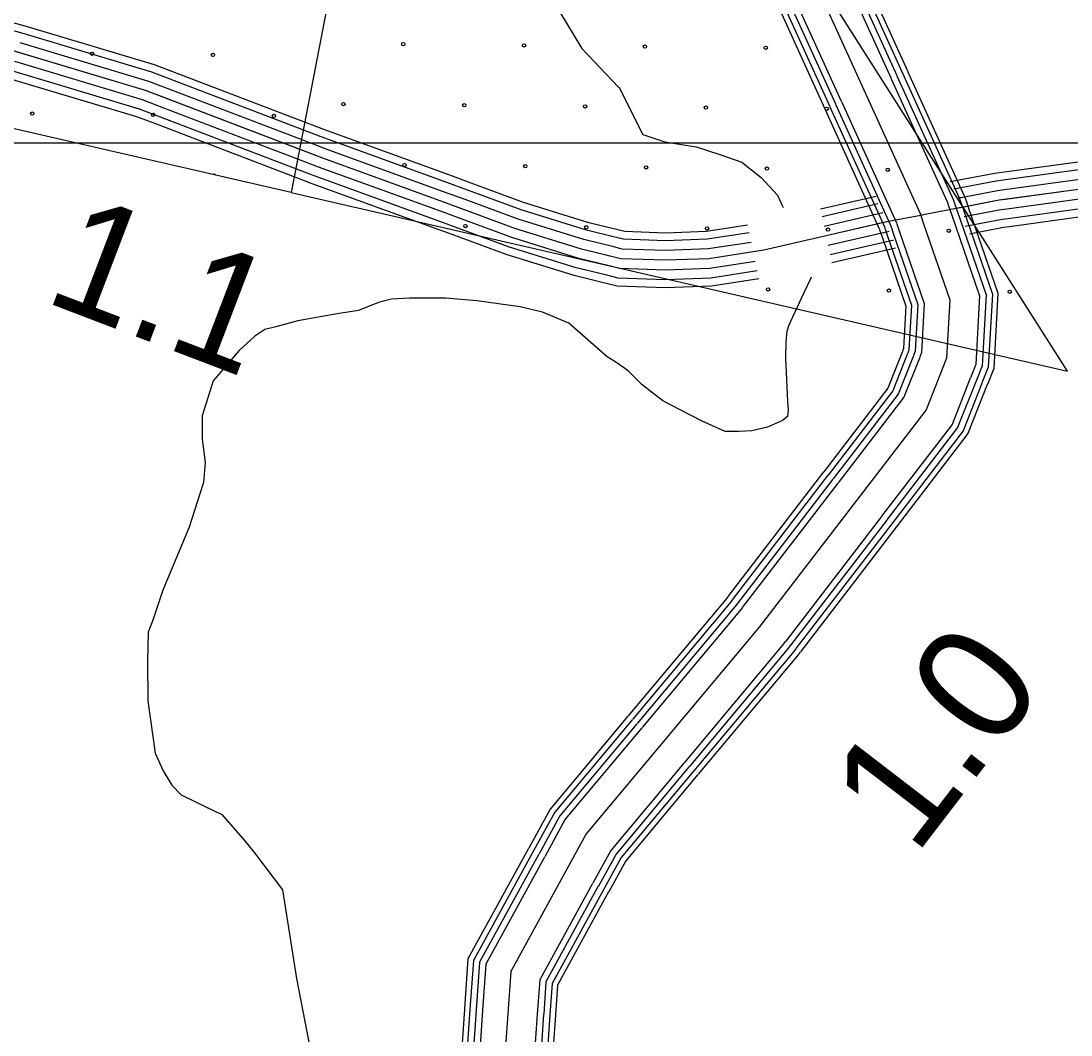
# Model space of a CAD drawing. Extents: x 1551132 to 1791609, y 378168 to 563823.
# Drawn here: x 1649153 to 1652495, y 466513 to 469739 of the extents above; entities that cross this region are included whole.
import ezdxf

# ---------------------------------------------------------------- set-up
doc = ezdxf.new("R2010")
doc.units = 0
for name, color, linetype in [('DESIGN - EROSION CONTROL - Devices', 7, 'Continuous'), ('DESIGN - ROW - Right-of-Way Linework', 7, 'Continuous'), ('DESIGN - SCRATCH - User 1', 7, 'Continuous'), ('DESIGN - TRAFFIC CONTROL PERMANENT - Signalization', 7, 'Continuous'), ('DESIGN - TRANSPORTATION - Text', 7, 'Continuous'), ('SURVEY - CENTERLINE - Preliminary Text', 7, 'Continuous'), ('SURVEY - CONTOURS - Intermediate with optional Text', 7, 'Continuous'), ('SURVEY - CONTROL with Text', 7, 'Continuous')]:
    doc.layers.add(name, color=color, linetype=linetype)

msp = doc.modelspace()

# ---------------------------------------------------------------- linework, layer by layer
at = {"layer": 'DESIGN - EROSION CONTROL - Devices'}
for centre in [(1650370.008, 469665.522), (1650370.008, 469665.522), (1650754.561, 469661.788), (1650754.561, 469661.788), (1651139.114, 469658.055), (1651139.114, 469658.055), (1651523.667, 469654.321), (1651523.667, 469654.321), (1649379.663, 469634.925), (1649379.663, 469634.925), (1649764.216, 469631.192), (1649764.216, 469631.192), (1649189.254, 469444.515), (1649189.254, 469444.515), (1650179.598, 469475.112), (1650179.598, 469475.112), (1650564.151, 469471.378), (1650564.151, 469471.378), (1650948.704, 469467.645), (1650948.704, 469467.645), (1651333.257, 469463.911), (1651333.257, 469463.911), (1651717.81, 469460.178), (1651717.81, 469460.178), (1649573.807, 469440.782), (1649573.807, 469440.782), (1649958.36, 469437.048), (1649958.36, 469437.048), (1650373.742, 469280.969), (1650373.742, 469280.969), (1650758.294, 469277.235), (1650758.294, 469277.235), (1651142.847, 469273.502), (1651142.847, 469273.502), (1651527.4, 469269.768), (1651527.4, 469269.768), (1651911.953, 469266.035), (1651911.953, 469266.035), (1650567.885, 469086.826), (1650567.885, 469086.826), (1650952.438, 469083.092), (1650952.438, 469083.092), (1651336.991, 469079.358), (1651336.991, 469079.358), (1651721.544, 469075.625), (1651721.544, 469075.625), (1652106.097, 469071.891), (1652106.097, 469071.891), (1651531.134, 468885.215), (1651531.134, 468885.215), (1651915.687, 468881.482), (1651915.687, 468881.482), (1652300.24, 468877.748), (1652300.24, 468877.748)]:
    msp.add_circle(centre, 5.28, dxfattribs=at)
msp.add_arc((1649767.95, 469246.639), 5.28, 21.28837, 132.789725, dxfattribs=at)
at = {"layer": 'DESIGN - ROW - Right-of-Way Linework'}
msp.add_lwpolyline([(1627163.786, 469351.64), (1655074.155, 469351.655)], dxfattribs=at)
at = {"layer": 'DESIGN - SCRATCH - User 1'}
for points in [[(1652483.691, 468624.652), (1651462.249, 470230.651), (1651435.725, 470306.095), (1651371.26, 470456.165), (1651301.32, 470542.901), (1651314.719, 470660.037), (1651324.944, 470763.965), (1651340.244, 470885.693), (1651327.878, 471017.247), (1651317.986, 471099.932), (1651291.312, 471249.769), (1651341.419, 471313.988)], [(1650154.988, 469930.234), (1650013.141, 469193.257), (1648807.886, 469470.647), (1648880.668, 470078.288), (1648548.109, 470282.276), (1648637.466, 470703.104), (1648601.808, 470713.112)], [(1650154.988, 469930.234), (1650013.141, 469193.257), (1652483.691, 468624.652)]]:
    msp.add_lwpolyline(points, dxfattribs=at)
at = {"layer": 'DESIGN - TRANSPORTATION - Text'}
for points in [[(1650864.963, 469772.256), (1650938.194, 469651.661), (1651055.366, 469528.799), (1651056.516, 469527.491)], [(1651056.516, 469527.491), (1651131.84, 469377.946), (1651132.406, 469377.696), (1651202.213, 469355.262), (1651302.027, 469338.661), (1651377.817, 469314.186), (1651447.615, 469289.752), (1651509.281, 469241.326), (1651560.896, 469184.941), (1651574.712, 469154.823), (1651578.462, 469145.54)], [(1651667.927, 468923.701), (1651667.393, 468920.817), (1651645.144, 468874.883), (1651608.711, 468796.972), (1651596.57, 468771.005), (1651590.453, 468751.013), (1651587.062, 468719.945), (1651585.954, 468664.911), (1651589.562, 468598.792), (1651593.145, 468528.674), (1651594.987, 468502.623), (1651592.862, 468480.606), (1651576.804, 468468.681), (1651528.713, 468446.922), (1651478.689, 468435.196), (1651438.715, 468433.421), (1651394.75, 468433.671), (1651321.01, 468466.147), (1651251.278, 468502.598), (1651195.496, 468530.965), (1651129.848, 468581.417), (1651086.149, 468625.734), (1651046.35, 468654.002), (1651019.017, 468670.902), (1650896.761, 468777.872)], [(1650896.761, 468777.872), (1650813.355, 468813.147), (1650741.515, 468829.581), (1650603.743, 468848.407), (1650503.879, 468856.99), (1650389.723, 468857.457), (1650332.008, 468853.982), (1650293.976, 468844.181), (1650266.46, 468834.239), (1650227.886, 468818.522), (1650165.879, 468808.872), (1650105.705, 468798.03), (1650033.857, 468785.596), (1649963.8, 468765.971), (1649929.784, 468758.154)], [(1649929.784, 468758.154), (1649897.677, 468736.303), (1649847.453, 468690.527), (1649803.187, 468638.709), (1649764.955, 468594.858), (1649730.33, 468482.897), (1649729.889, 468408.795), (1649739.447, 468334.626), (1649734.055, 468270.866), (1649722.872, 468234.573), (1649688.273, 468128.621), (1649605.166, 467928.807), (1649572.625, 467832.855), (1649558.417, 467794.879), (1649555.876, 467702.759), (1649557.126, 467576.565), (1649580.125, 467410.185), (1649605.774, 467353.959), (1649633.482, 467307.733), (1649663.273, 467277.515), (1649713.088, 467253.19), (1649792.795, 467214.68), (1649864.868, 467131.986)], [(1649864.868, 467131.986), (1649896.751, 467092.077), (1649985.982, 466975.391), (1650029.756, 466692.525), (1650083.496, 466419.251), (1650128.286, 466199.737), (1650155.152, 465984.698), (1650173.069, 465827.903), (1650285.032, 465496.394), (1650401.479, 465187.278), (1650558.234, 465034.966), (1650663.432, 464944.513), (1650657.107, 464888.47), (1650636.924, 464854.536), (1650630.607, 464685.398)]]:
    msp.add_lwpolyline(points, dxfattribs=at)
at = {"layer": 'SURVEY - CENTERLINE - Preliminary Text'}
for points in [[(1649159.819, 469699.145), (1649141.262, 469704.686), (1648806.811, 469789.313), (1648673.773, 469824.481)], [(1649166.894, 469722.82), (1649147.836, 469728.52), (1648813.003, 469813.247), (1648680.089, 469848.373)], [(1649650.275, 469572.367), (1649577.91, 469600.009), (1649166.878, 469722.82)], [(1649641.458, 469549.274), (1649569.951, 469576.583), (1649159.803, 469699.145)], [(1649630.4, 469520.315), (1649559.977, 469547.216), (1649150.928, 469669.435)], [(1652016.735, 469120.914), (1651913.779, 469101.155), (1651516.947, 469009.778), (1651342.684, 468982.944), (1651204.596, 468977.894), (1651062.583, 468982.869), (1650936.761, 469013.769), (1650725.174, 469079.296), (1650487.738, 469167.023), (1650110.614, 469303.76), (1649549.994, 469517.84), (1649124.779, 469644.901)], [(1649619.342, 469491.356), (1649549.994, 469517.84), (1649142.053, 469639.735)], [(1649608.284, 469462.397), (1649540.01, 469488.464), (1649133.178, 469610.034)], [(1649588.051, 469409.412), (1649521.752, 469434.73), (1649116.945, 469555.691)], [(1649597.226, 469433.438), (1649530.036, 469459.097), (1649124.304, 469580.325)], [(1650108.53, 469370.928), (1649641.441, 469549.291)], [(1650117.347, 469394.012), (1649650.258, 469572.375)], [(1650097.472, 469341.961), (1649630.383, 469520.324)], [(1650086.414, 469313.002), (1649619.325, 469491.364)], [(1650075.356, 469284.043), (1649608.267, 469462.405)], [(1650064.298, 469255.075), (1649597.209, 469433.438)], [(1650055.123, 469231.05), (1649588.034, 469409.412)], [(1650586.194, 469223.091), (1650517.546, 469248.459), (1650140.855, 469385.037), (1650117.313, 469394.02)], [(1650577.636, 469199.907), (1650509.046, 469225.25), (1650132.23, 469361.87), (1650108.505, 469370.928)], [(1650566.886, 469170.823), (1650498.396, 469196.132), (1650121.422, 469332.819), (1650097.447, 469341.969)], [(1650545.403, 469112.672), (1650477.08, 469137.914), (1650099.805, 469274.701), (1650075.348, 469284.034)], [(1650556.145, 469141.747), (1650487.738, 469167.023), (1650110.614, 469303.76), (1650086.397, 469313.002)], [(1650534.653, 469083.588), (1650466.43, 469108.797), (1650088.997, 469245.65), (1650064.29, 469255.075)], [(1650525.745, 469059.462), (1650457.589, 469084.646), (1650080.023, 469221.541), (1650055.123, 469231.05)], [(1651052.883, 469074.546), (1650959.952, 469097.372), (1650753.048, 469161.448), (1650586.177, 469223.1)], [(1651046.991, 469050.537), (1650953.344, 469073.538), (1650745.099, 469138.031), (1650577.611, 469199.916)], [(1651875.222, 469181.266), (1651697.551, 469140.356)], [(1651039.592, 469020.436), (1650945.052, 469043.653), (1650735.14, 469108.663), (1650566.869, 469170.832)], [(1651880.347, 469157.082), (1651702.751, 469116.181)], [(1652105.508, 469150.64), (1652114.383, 469124.948), (1652204.281, 468864.833), (1652191.739, 468646.169), (1652174.915, 468603.618)], [(1652124.374, 469158.132), (1652133.549, 469131.581), (1652224.755, 468867.675), (1652211.805, 468641.744), (1652194.114, 468597.009)], [(1652143.282, 469164.657), (1652152.449, 469138.107), (1652244.946, 468870.475), (1652231.58, 468637.385), (1652212.714, 468589.651)], [(1652159.824, 469170.374), (1652168.99, 469143.823), (1652262.621, 468872.925), (1652248.896, 468633.569), (1652228.988, 468583.217)], [(1651032.2, 468990.327), (1650936.761, 469013.769), (1650725.174, 469079.296), (1650556.128, 469141.756)], [(1652016.66, 469120.914), (1652025.835, 469094.355), (1652109.691, 468851.724), (1652099.075, 468666.586), (1652034.076, 468502.132), (1651503.063, 467810.655), (1650952.418, 467153.404), (1650711.948, 466715.334), (1650686.073, 466343.233)], [(1651895.738, 469128.806), (1651709.168, 469085.847)], [(1651017.409, 468930.117), (1650920.178, 468954.001), (1650705.249, 469020.561), (1650534.645, 469083.596)], [(1651024.809, 468960.218), (1650928.469, 468983.885), (1650715.208, 469049.929), (1650545.387, 469112.68)], [(1651465.373, 469089.58), (1651334.476, 469069.421), (1651204.529, 469064.671), (1651074.566, 469069.221), (1651052.866, 469074.554)], [(1651907.996, 469099.822), (1651715.642, 469055.529)], [(1651902.563, 469080.547), (1651911.438, 469054.829), (1651987.494, 468834.782), (1651979.361, 468692.97), (1651975.244, 468682.57)], [(1651921.463, 469087.08), (1651930.346, 469061.363), (1652007.685, 468837.582), (1651999.144, 468688.611), (1651993.844, 468675.219)], [(1651940.637, 469093.697), (1651949.512, 469067.988), (1652028.16, 468840.424), (1652019.202, 468684.186), (1652012.71, 468667.761)], [(1651011.275, 468905.142), (1650913.303, 468929.2), (1650696.983, 468996.202), (1650525.729, 469059.47)], [(1651470.606, 469065.371), (1651336.818, 469044.77), (1651204.546, 469039.937), (1651071.149, 469044.612), (1651046.975, 469050.545)], [(1651916.363, 469069.938), (1651722.017, 469025.187)], [(1651886.022, 469074.838), (1651894.896, 469049.121), (1651969.82, 468832.332), (1651962.045, 468696.787), (1651958.978, 468689.003)], [(1651477.098, 469035.012), (1651339.751, 469013.861), (1651204.571, 469008.911), (1651066.866, 469013.736), (1651039.575, 469020.445)], [(1651930.137, 469041.162), (1651926.579, 469040.479), (1651728.575, 468994.886)], [(1651936.312, 469016.162), (1651931.896, 469015.312), (1651733.884, 468969.71)], [(1651483.631, 469004.644), (1651342.684, 468982.944), (1651204.596, 468977.894), (1651062.583, 468982.869), (1651032.183, 468990.335)], [(1651490.031, 468974.269), (1651345.618, 468952.026), (1651204.621, 468946.876), (1651058.299, 468952.001), (1651024.792, 468960.226)], [(1651501.814, 468918.692), (1651350.993, 468895.467), (1651204.663, 468890.116), (1651050.458, 468895.525), (1651011.259, 468905.15)], [(1651496.572, 468943.91), (1651348.551, 468921.117), (1651204.646, 468915.85), (1651054.016, 468921.125), (1651017.392, 468930.126)], [(1651958.636, 468688.145), (1651912.379, 468571.108), (1651708.142, 468305.151)], [(1651974.911, 468681.711), (1651927.754, 468562.4), (1651722.025, 468294.493)], [(1651993.511, 468674.361), (1651945.32, 468552.441), (1651737.883, 468282.309)], [(1652012.369, 468666.911), (1651963.145, 468542.341), (1651753.974, 468269.959)], [(1652174.59, 468602.793), (1652116.374, 468455.48), (1651892.313, 468163.714)], [(1652193.789, 468596.176), (1652134.191, 468445.38), (1651908.946, 468152.081)], [(1652212.389, 468588.826), (1652151.757, 468435.422), (1651924.812, 468139.897)], [(1652228.663, 468582.392), (1652167.131, 468426.713), (1651938.687, 468129.239)], [(1651707.584, 468304.435), (1651403.049, 467907.874)], [(1651721.467, 468293.776), (1651416.932, 467897.216)], [(1651737.325, 468281.601), (1651432.79, 467885.04)], [(1651753.416, 468269.242), (1651448.881, 467872.682)], [(1651891.754, 468162.998), (1651587.22, 467766.437)], [(1651908.396, 468151.356), (1651603.861, 467754.795)], [(1651924.262, 468139.172), (1651619.727, 467742.612)], [(1651938.137, 468128.514), (1651633.602, 467731.953)], [(1651402.516, 467907.174), (1651394.991, 467897.382), (1651085.581, 467528.064)], [(1651416.39, 467896.507), (1651408.649, 467886.424), (1651098.998, 467516.83)], [(1651432.257, 467884.324), (1651424.249, 467873.907), (1651114.331, 467503.98)], [(1651448.34, 467871.965), (1651440.073, 467861.206), (1651129.872, 467490.955)], [(1651586.661, 467765.696), (1651576.145, 467752.012), (1651263.577, 467378.927)], [(1651603.319, 467754.095), (1651591.978, 467739.328), (1651279.71, 467366.602)], [(1651619.186, 467741.92), (1651607.586, 467726.811), (1651295.043, 467353.76)], [(1651633.069, 467731.261), (1651621.236, 467715.853), (1651308.451, 467342.518)], [(1651084.998, 467527.372), (1650837.512, 467231.973), (1650769.289, 467107.686)], [(1651098.414, 467516.139), (1650852.028, 467222.048), (1650784.63, 467099.261)], [(1651113.747, 467503.288), (1650868.62, 467210.706), (1650802.163, 467089.636)], [(1651129.289, 467490.263), (1650885.444, 467199.197), (1650819.946, 467079.877)], [(1651262.994, 467378.235), (1651030.124, 467100.278), (1650972.85, 466995.934)], [(1651279.127, 467365.902), (1651046.94, 467088.769), (1650991.058, 466986.975)], [(1651294.46, 467353.06), (1651063.532, 467077.427), (1651008.591, 466977.35)], [(1651307.868, 467341.818), (1651078.048, 467067.502), (1651023.932, 466968.925)], [(1650768.847, 467106.895), (1650575.86, 466755.31), (1650564.776, 466595.865)], [(1650784.188, 467098.469), (1650593.051, 466750.26), (1650582.234, 466594.648)], [(1650801.721, 467088.844), (1650612.7, 466744.493), (1650602.184, 466593.265)], [(1650819.504, 467079.086), (1650632.625, 466738.635), (1650622.417, 466591.856)], [(1650972.409, 466995.142), (1650803.979, 466688.3), (1650796.429, 466579.756)], [(1650990.625, 466986.175), (1650823.895, 466682.442), (1650816.72, 466579.256)], [(1651008.158, 466976.55), (1650843.545, 466676.667), (1650836.67, 466577.864)], [(1651023.499, 466968.125), (1650860.736, 466671.617), (1650854.128, 466576.656)], [(1650564.71, 466594.956), (1650546.443, 466332.216), (1650608.967, 466061.359)], [(1650582.168, 466593.74), (1650564.085, 466333.608), (1650626.016, 466065.292)], [(1650602.117, 466592.356), (1650584.242, 466335.199), (1650645.508, 466069.793)], [(1650622.35, 466590.948), (1650604.684, 466336.808), (1650665.265, 466074.351)], [(1650796.363, 466578.848), (1650780.496, 466350.683), (1650835.228, 466113.594)], [(1650816.662, 466578.348), (1650800.946, 466352.292), (1650854.794, 466119.036)], [(1650836.612, 466576.964), (1650821.104, 466353.883), (1650874.277, 466123.536)], [(1650854.07, 466575.748), (1650838.737, 466355.275), (1650891.327, 466127.478)]]:
    msp.add_lwpolyline(points, dxfattribs=at)
at = {"layer": 'SURVEY - CONTOURS - Intermediate with optional Text'}
for points in [[(1651475.991, 471928.787), (1651375.843, 471335.205), (1651356.26, 470990.438), (1651391.701, 470746.498), (1651478.857, 470416.173), (1651596.346, 470047.847), (1652014.594, 469126.906), (1652016.66, 469120.914)], [(1651733.867, 470020.638), (1651940.629, 469565.376)], [(1651752.075, 470028.913), (1651958.837, 469573.651)], [(1651768.008, 470036.146), (1651974.77, 469580.885)], [(1651715.776, 470011.421), (1651922.538, 469556.167)], [(1651504.348, 469915.385), (1651711.109, 469460.131)], [(1651520.281, 469922.627), (1651727.042, 469467.373)], [(1651538.489, 469930.894), (1651745.25, 469475.64)], [(1651556.955, 469939.285), (1651763.716, 469484.032)], [(1651922.913, 469555.342), (1652101.717, 469161.624), (1652105.225, 469151.465)], [(1651941.004, 469564.551), (1652120.575, 469169.149), (1652124.399, 469158.074)], [(1651959.212, 469572.826), (1652139.174, 469176.558), (1652143.299, 469164.599)], [(1651975.145, 469580.06), (1652155.449, 469183.041), (1652159.849, 469170.307)], [(1651764.091, 469483.207), (1651939.495, 469096.98), (1651940.329, 469094.58)], [(1651711.484, 469459.315), (1651885.763, 469075.563)], [(1651727.417, 469466.548), (1651902.038, 469082.047), (1651902.246, 469081.447)], [(1651745.625, 469474.815), (1651920.638, 469089.464), (1651921.154, 469087.972)]]:
    msp.add_lwpolyline(points, dxfattribs=at)
at = {"layer": 'SURVEY - CONTROL with Text'}
for points in [[(1652792.192, 469297.511), (1652736.377, 469302.595), (1652510.407, 469289.494), (1652275.346, 469257.543)], [(1652275.354, 469257.551), (1652252.388, 469254.426), (1652110.95, 469227.292)], [(1652789.951, 469272.894), (1652735.968, 469277.819), (1652512.79, 469264.877), (1652278.679, 469233.051)], [(1660703.814, 468135.085), (1659588.499, 468273.563), (1658744.968, 468379.474), (1658013.261, 468454.575), (1657309.536, 468527.493), (1656566.111, 468642.721), (1655980.609, 468738.848), (1655505.003, 468816.192), (1655013.415, 468895.66), (1654514.06, 469007.204), (1654186.409, 469071.531), (1653998.639, 469110.857), (1653858.784, 469137.849), (1653706.821, 469150.908), (1653482.884, 469170.466), (1653196.883, 469184.442), (1652924.881, 469198.325), (1652734.943, 469215.651), (1652518.765, 469203.117), (1652266.413, 469168.816), (1652031.052, 469123.656), (1652016.735, 469120.914)], [(1652278.688, 469233.059), (1652256.38, 469230.026), (1652121.75, 469204.192)], [(1652787.142, 469242.026), (1652735.452, 469246.735), (1652515.774, 469233.993), (1652282.854, 469202.333)], [(1652784.326, 469211.15), (1652734.943, 469215.651), (1652518.765, 469203.117), (1652287.029, 469171.616)], [(1652282.862, 469202.342), (1652261.396, 469199.417), (1652133.341, 469174.841)], [(1652781.509, 469180.275), (1652734.435, 469184.566), (1652521.757, 469172.241), (1652291.204, 469140.898)], [(1652287.046, 469171.624), (1652266.413, 469168.816), (1652138.257, 469144.223)], [(1652778.701, 469149.407), (1652733.918, 469153.482), (1652524.74, 469141.357), (1652295.379, 469110.181)], [(1652291.229, 469140.907), (1652271.429, 469138.215), (1652155.099, 469115.898)], [(1652776.367, 469123.79), (1652733.493, 469127.698), (1652527.223, 469115.74), (1652298.845, 469084.697)], [(1652295.404, 469110.189), (1652276.446, 469107.606), (1652158.657, 469085.005)], [(1652298.879, 469084.705), (1652280.604, 469082.222), (1652171.715, 469061.33)]]:
    msp.add_lwpolyline(points, dxfattribs=at)

# ---------------------------------------------------------------- texts
at = {"layer": 'DESIGN - TRAFFIC CONTROL PERMANENT - Signalization'}
for s, height, rotation, p in [('1.1', 369.9935, 339.100128, (1649219.52, 468849.598)), ('1.0', 370.003, 52.477894, (1651999.191, 467080.064))]:
    msp.add_text(s, height=height, rotation=rotation, dxfattribs=at).set_placement(p)

doc.saveas('drawing.dxf')
